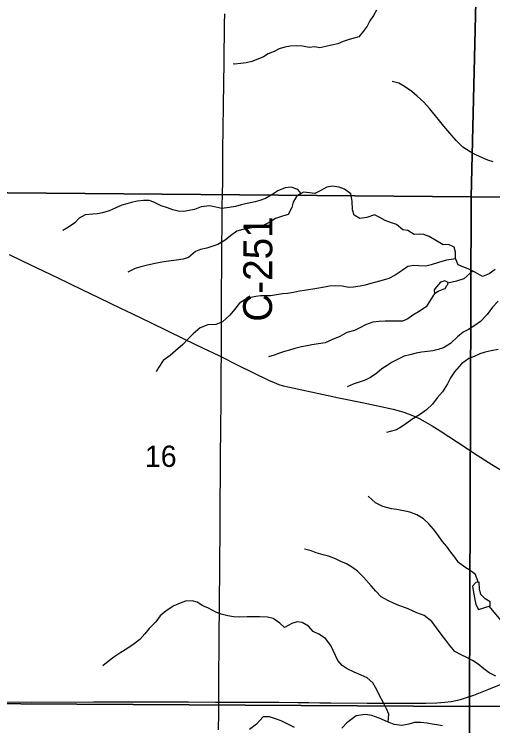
# Model space of a CAD drawing. Extents: x 1874609 to 2204689, y 815661 to 1281160.
# Drawn here: x 2056444 to 2061405, y 1040655 to 1048031 of the extents above; entities that cross this region are included whole.
import ezdxf

# ---------------------------------------------------------------- set-up
doc = ezdxf.new("R2010")
doc.units = 0
for name, color, linetype in [('GM_X_County_Road', 7, 'Continuous'), ('GM_X_County_Road_Text', 7, 'Continuous'), ('GM_X_Minor_Lake', 7, 'Continuous'), ('GM_X_Minor_River', 7, 'Continuous'), ('GM_X_Section', 7, 'Continuous'), ('GM_X_Section_Text', 7, 'Continuous'), ('GM_X_US_Route', 7, 'Continuous')]:
    doc.layers.add(name, color=color, linetype=linetype)

msp = doc.modelspace()

# ---------------------------------------------------------------- linework, layer by layer
at = {"layer": 'GM_X_County_Road'}
for points in [[(2058592.3, 1044478.1), (2058592.3, 1044484.4), (2058592.4, 1044599.1), (2058592.2, 1044795.8), (2058592.5, 1044910.6), (2058593.4, 1045025.3), (2058594.4, 1045205.6), (2058595.1, 1045369.5), (2058595.6, 1045484.1), (2058596.7, 1045598.6), (2058597.6, 1045680.5), (2058599.1, 1045795.2), (2058600.1, 1045939.6), (2058600.9, 1046043.5), (2058603.1, 1046164), (2058605.6, 1046303.3), (2058606.8, 1046401.5), (2058607.4, 1046516.1), (2058608, 1046598), (2058609.5, 1046874.6), (2058612.3, 1047053.4), (2058614.4, 1047151.5), (2058616.5, 1047249.8), (2058618, 1047380.5), (2058619, 1047462.1), (2058620.6, 1047576.3), (2058621.8, 1047674.3), (2058623.1, 1047788.8), (2058625.2, 1047936.2), (2058626, 1048034.4)], [(2056393.4, 1045540.6), (2056525.8, 1045475.3), (2056895.7, 1045298.4), (2057146.2, 1045176), (2057323.4, 1045090.3), (2057545.7, 1044984.7), (2057663.8, 1044927.8), (2057870.2, 1044827.1), (2058017.7, 1044755.5), (2058209.8, 1044662.9), (2058402, 1044570.6), (2058564.3, 1044491.8), (2058592.3, 1044478.1)], [(2058566, 1040901.5), (2058565.6, 1041171.7), (2058569.3, 1041483.4), (2058570, 1041647.4), (2058571.4, 1041827.7), (2058572.7, 1041926.2), (2058573.8, 1042024.5), (2058574.4, 1042188.4), (2058577.1, 1042418), (2058578.2, 1042614.9), (2058577.9, 1042860.9), (2058582.5, 1043369.5), (2058583.7, 1043517.1), (2058584.5, 1043664.8), (2058588.9, 1044091.2), (2058590.8, 1044353.3), (2058592.3, 1044478.1)], [(2058592.3, 1044478.1), (2058755.7, 1044398), (2059079.8, 1044239.2), (2059139.8, 1044212), (2059186, 1044194.4), (2059233.3, 1044180), (2059297.2, 1044164.1), (2059473.9, 1044127), (2059698.3, 1044078.7), (2059810.6, 1044054.8), (2060051.7, 1044005.4), (2060244.4, 1043965.4), (2060372.3, 1043937), (2060435.5, 1043920.3), (2060482.2, 1043905.7), (2060528.3, 1043889), (2060588.6, 1043863.8), (2060647.8, 1043836), (2060705.7, 1043805.6), (2060776.3, 1043764.3), (2060859.4, 1043711.9), (2061037.8, 1043595), (2061244.5, 1043461.8), (2061396.6, 1043364.6), (2061508.4, 1043295.9)], [(2058560.8, 1040614.3), (2058564.4, 1040778.2), (2058566, 1040892.8), (2058566, 1040901.5)]]:
    msp.add_lwpolyline(points, dxfattribs=at)
at = {"layer": 'GM_X_Minor_Lake'}
for points in [[(2061377.1, 1041898), (2061377, 1041940.1), (2061326.8, 1041972), (2061282.7, 1042015.9), (2061268.5, 1042076), (2061262.3, 1042144.1), (2061230.2, 1042142), (2061196.3, 1042101.8), (2061206.5, 1042037.7), (2061218.7, 1041965.7), (2061228.9, 1041911.6), (2061257.1, 1041859.6)], [(2061257.1, 1041859.6), (2061377.1, 1041898)]]:
    msp.add_lwpolyline(points, dxfattribs=at)
at = {"layer": 'GM_X_Minor_River'}
for points in [[(2060200.4, 1048074.4), (2060167.9, 1048018.6), (2060129.5, 1047960.9), (2060103, 1047907.1), (2060062.6, 1047853.4), (2060018.1, 1047795.7), (2059964, 1047782.2), (2059905.9, 1047764.8), (2059853.8, 1047749.2), (2059799.6, 1047723.7), (2059733.5, 1047710.3), (2059675.4, 1047696.9), (2059613.3, 1047683.5), (2059559.4, 1047694), (2059501.3, 1047684.6), (2059431.5, 1047699.3), (2059369.5, 1047701.9), (2059303.5, 1047698.5), (2059249.5, 1047689), (2059191.3, 1047671.5), (2059137.1, 1047646), (2059076.9, 1047620.6), (2059026.7, 1047591), (2058968.5, 1047563.5), (2058908.3, 1047542.1), (2058848.2, 1047526.6), (2058792.2, 1047521.2), (2058726.1, 1047511.8), (2058718.2, 1047517.9)], [(2061409.8, 1046500), (2061353.6, 1046517.8), (2061275.4, 1046553.6), (2061223.3, 1046575.5), (2061171.1, 1046605.4), (2061094.9, 1046651.3), (2061024.6, 1046721.2), (2060960.3, 1046797.1), (2060896, 1046871), (2060855.7, 1046923), (2060809.5, 1046976.9), (2060747.2, 1047052.9), (2060688.9, 1047120.8), (2060622.7, 1047180.7), (2060566.4, 1047230.6), (2060490.2, 1047282.5), (2060430, 1047316.4), (2060361.8, 1047332.2)], [(2060235.8, 1045923.4), (2060179.6, 1045951.3), (2060099.6, 1045923), (2060025.5, 1045912.7), (2059969.3, 1045948.6), (2059949.1, 1046004.7), (2059948.8, 1046092.8), (2059934.6, 1046168.9), (2059866.4, 1046218.8), (2059814.2, 1046236.6), (2059740.1, 1046248.4), (2059684, 1046238.3), (2059614, 1046200), (2059562, 1046173.8), (2059503.9, 1046179.6), (2059443.8, 1046187.4), (2059373.8, 1046149.2), (2059336, 1046082.9), (2059322.1, 1046026.8), (2059282.3, 1045954.5), (2059226.2, 1045936.3), (2059152.2, 1045912.1), (2059088.2, 1045871.8), (2059018.2, 1045837.5), (2058944.2, 1045823.3), (2058874.1, 1045811.1), (2058814, 1045798.8), (2058752, 1045782.7), (2058686, 1045732.4), (2058630.1, 1045688.1), (2058556.1, 1045643.8), (2058492.1, 1045621.6), (2058442, 1045607.4), (2058376, 1045591.2), (2058324, 1045573), (2058250, 1045508.7), (2058196, 1045490.5), (2058125.9, 1045480.2), (2058043.9, 1045472), (2057975.8, 1045461.7), (2057903.7, 1045447.5), (2057825.7, 1045429.2), (2057755.6, 1045411), (2057699.6, 1045396.8), (2057621.6, 1045358.5)], [(2059417, 1046172.8), (2059385.7, 1046213.3), (2059315.5, 1046239.1), (2059251.4, 1046230.9), (2059177.4, 1046198.6), (2059123.4, 1046164.4), (2059047.4, 1046122.1), (2058991.4, 1046099.9), (2058941.4, 1046085.7), (2058857.3, 1046069.4), (2058797.3, 1046055.2), (2058739.2, 1046039), (2058671.2, 1046026.8), (2058597.1, 1046016.6), (2058532.9, 1046030.4), (2058470.8, 1046046.2), (2058382.7, 1046033.9), (2058314.7, 1046005.7), (2058256.6, 1045995.5), (2058202.6, 1045987.3), (2058144.5, 1045991.1), (2058088.4, 1046003), (2058034.2, 1046024.9), (2057968.1, 1046044.7), (2057891.8, 1046082.5), (2057841.7, 1046098.4), (2057785.6, 1046100.2), (2057719.6, 1046092), (2057661.5, 1046079.8), (2057611.5, 1046065.7), (2057561.4, 1046051.5), (2057491.4, 1046021.2), (2057429.4, 1045993), (2057359.4, 1045970.7), (2057309.3, 1045962.6), (2057259.3, 1045958.4), (2057181.2, 1045950.2), (2057117.2, 1045917.9), (2057071.2, 1045867.7), (2057007.3, 1045825.4), (2056947.3, 1045789.2)], [(2061429.1, 1045384.1), (2061369.1, 1045339.8), (2061299.1, 1045311.6), (2061226.9, 1045355.4), (2061150.6, 1045393.3), (2061094.5, 1045411.1), (2061044.4, 1045433), (2061018.1, 1045499.1), (2061017.9, 1045565.2), (2061005.8, 1045615.2), (2060945.6, 1045643.1), (2060889.5, 1045640.9), (2060821.3, 1045680.8), (2060745.1, 1045728.6), (2060690.9, 1045748.5), (2060640.8, 1045750.3), (2060590.8, 1045746.2), (2060522.6, 1045790), (2060472.5, 1045795.9), (2060408.2, 1045851.8), (2060356.1, 1045869.7), (2060289.9, 1045891.5), (2060235.8, 1045923.4)], [(2061020.2, 1045493.9), (2060926, 1045482.7), (2060842, 1045456.4), (2060766, 1045432.2), (2060711.9, 1045420), (2060637.8, 1045421.8), (2060585.7, 1045425.6), (2060525.7, 1045415.4), (2060465.7, 1045373.2), (2060393.7, 1045324.9), (2060325.7, 1045290.6), (2060269.7, 1045274.4), (2060193.6, 1045254.1), (2060139.6, 1045239.9), (2060083.6, 1045221.7), (2060029.5, 1045211.5), (2059961.5, 1045201.3), (2059911.4, 1045199.2), (2059845.3, 1045211), (2059771.1, 1045214.8), (2059713.1, 1045210.6), (2059659, 1045202.4), (2059580.9, 1045188.2), (2059452.8, 1045167.7), (2059400.8, 1045159.5), (2059340.7, 1045147.3), (2059278.7, 1045137.1), (2059224.6, 1045131), (2059164.5, 1045120.8), (2059102.5, 1045112.6), (2059052.4, 1045112.4), (2059002.3, 1045110.2), (2058948.3, 1045106.1), (2058898.2, 1045095.9), (2058836.2, 1045071.7), (2058780.2, 1045037.4), (2058728.3, 1044971.2), (2058680.4, 1044910.9), (2058604.5, 1044842.6), (2058532.5, 1044816.3), (2058450.4, 1044812.1), (2058372.3, 1044781.8), (2058300.4, 1044719.4), (2058244.5, 1044661.2), (2058190.6, 1044608.9), (2058114.7, 1044540.6), (2058060.7, 1044494.3), (2057986.8, 1044440), (2057944.9, 1044373.8), (2057915, 1044323.6)], [(2061197.4, 1045370), (2061104.9, 1045289), (2061028.8, 1045262.7), (2060940.4, 1045243.1)], [(2060940.7, 1045250.4), (2060906.6, 1045268.3), (2060864.6, 1045252.2), (2060820.7, 1045205.9), (2060796.8, 1045173.8), (2060800.9, 1045137.8), (2060838.9, 1045159.9), (2060888.9, 1045180.1), (2060910.9, 1045188.2), (2060928.8, 1045220.3)], [(2060928.8, 1045220.3), (2060939.2, 1045231), (2060940.1, 1045236.6), (2060940.7, 1045250.4)], [(2060800.9, 1045137.8), (2060713.1, 1044999.3), (2060635.2, 1044944.9), (2060577.2, 1044910.7), (2060525.2, 1044874.5), (2060469.2, 1044850.3), (2060405.1, 1044848.1), (2060351.1, 1044847.9), (2060291, 1044849.7), (2060226.9, 1044847.5), (2060162.8, 1044839.3), (2060086.8, 1044811), (2060032.8, 1044782.8), (2059970.8, 1044752.6), (2059892.7, 1044730.3), (2059818.7, 1044692), (2059742.7, 1044659.7), (2059668.7, 1044625.4), (2059598.6, 1044613.2), (2059530.6, 1044603), (2059480.5, 1044594.8), (2059420.5, 1044584.6), (2059354.4, 1044566.4), (2059296.4, 1044550.2), (2059244.4, 1044536), (2059194.3, 1044517.8), (2059140.3, 1044497.6), (2059080.3, 1044479.4)], [(2061462.1, 1045057.7), (2061400.2, 1044993.3), (2061348.3, 1044919.1), (2061278.4, 1044846.7), (2061220.4, 1044804.5), (2061152.5, 1044762.2), (2061096.5, 1044734), (2061040.5, 1044685.7), (2060966.6, 1044619.4), (2060892.7, 1044573.1), (2060838.6, 1044554.9), (2060782.6, 1044542.7), (2060726.5, 1044534.5), (2060664.4, 1044528.3), (2060610.4, 1044518.1), (2060546.3, 1044501.9), (2060486.3, 1044485.7), (2060432.3, 1044459.5), (2060362.3, 1044425.2), (2060310.3, 1044389), (2060256.4, 1044354.8), (2060202.4, 1044310.5), (2060136.4, 1044264.3), (2060082.4, 1044238), (2060008.4, 1044213.8), (2059958.4, 1044195.6), (2059894.4, 1044167.4)], [(2061459.5, 1044556.8), (2061387.5, 1044542.5), (2061327.4, 1044528.3), (2061271.4, 1044510.1), (2061211.4, 1044483.9), (2061157.3, 1044463.7), (2061079.4, 1044407.4), (2061007.5, 1044325), (2060965.7, 1044260.8), (2060933.8, 1044200.6), (2060882, 1044116.3), (2060830.1, 1044056), (2060780.2, 1043989.8), (2060718.3, 1043929.5), (2060646.3, 1043877.2), (2060566.3, 1043830.8), (2060514.4, 1043792.6), (2060458.4, 1043752.4), (2060406.4, 1043722.2), (2060356.4, 1043708), (2060304.3, 1043695.8)], [(2061254.8, 1042143.6), (2061224, 1042224.1), (2061171.8, 1042264), (2061113.6, 1042299.9), (2061049.4, 1042347.8), (2061013.1, 1042403.8), (2060970.9, 1042455.7), (2060928.7, 1042513.7), (2060880.5, 1042569.6), (2060834.2, 1042635.6), (2060792, 1042691.6), (2060741.7, 1042749.5), (2060685.5, 1042799.4), (2060617.3, 1042843.3), (2060545.1, 1042871.1), (2060495, 1042881), (2060410.8, 1042896.8), (2060354.7, 1042904.6), (2060266.5, 1042928.4), (2060188.3, 1042966.2), (2060112, 1043036.1)], [(2061435.4, 1041168.9), (2061369.1, 1041204.8), (2061310.9, 1041246.7), (2061252.7, 1041292.6), (2061194.5, 1041332.5), (2061144.4, 1041358.4), (2061076.2, 1041390.2), (2061010, 1041426.1), (2060959.7, 1041488), (2060917.5, 1041544), (2060869.3, 1041604), (2060823, 1041671.9), (2060772.7, 1041735.9), (2060692.4, 1041797.8), (2060618.3, 1041825.6), (2060566.1, 1041849.5), (2060512, 1041873.3), (2060429.8, 1041903.1), (2060375.6, 1041927), (2060315.4, 1041954.9), (2060247.2, 1041990.7), (2060193, 1042050.7), (2060144.7, 1042106.6), (2060066.4, 1042194.5), (2060004.1, 1042258.4), (2059949.9, 1042294.3), (2059889.7, 1042332.2), (2059829.6, 1042358.1), (2059773.4, 1042386), (2059701.2, 1042413.8), (2059645.1, 1042427.6), (2059574.9, 1042447.5), (2059522.8, 1042467.3), (2059454.6, 1042485.2)], [(2060319.9, 1040692.2), (2060326.9, 1040774.9), (2060304.7, 1040830.9), (2060270.5, 1040892.9), (2060226.2, 1040974.9), (2060202, 1041027), (2060161.7, 1041101), (2060103.5, 1041150.9), (2060039.3, 1041178.7), (2059967.1, 1041210.5), (2059896.9, 1041244.4), (2059844.7, 1041278.3), (2059798.5, 1041330.2), (2059774.3, 1041382.3), (2059750.1, 1041436.3), (2059725.9, 1041488.3), (2059669.6, 1041560.2), (2059601.4, 1041604.1), (2059543.2, 1041634), (2059495, 1041687.9), (2059428.8, 1041725.8), (2059378.7, 1041733.7), (2059320.7, 1041715.4), (2059246.7, 1041675.2), (2059196.5, 1041719.1), (2059128.2, 1041768.9), (2059070.1, 1041780.8), (2058988, 1041784.5), (2058857.8, 1041784.2), (2058783.7, 1041781.9), (2058717.6, 1041783.7), (2058657.5, 1041795.6), (2058589.3, 1041813.4), (2058535.2, 1041831.3), (2058457, 1041873.1), (2058400.8, 1041899), (2058340.6, 1041934.8), (2058290.5, 1041950.7), (2058220.4, 1041948.5), (2058164.4, 1041926.3), (2058098.3, 1041898), (2058018.4, 1041845.7), (2057958.4, 1041793.4), (2057910.6, 1041731.2), (2057842.7, 1041662.9), (2057796.7, 1041608.6), (2057744.8, 1041548.4), (2057688.9, 1041506.1), (2057612.9, 1041453.8), (2057548.9, 1041413.6), (2057477, 1041365.3), (2057419, 1041321), (2057363.1, 1041276.8)], [(2061691.3, 1040638.8), (2061679.1, 1040704.9), (2061672.9, 1040757), (2061664.7, 1040819.1), (2061658.5, 1040887.2), (2061650.3, 1040953.2), (2061640.1, 1041027.3), (2061615.8, 1041093.4), (2061551.4, 1041197.3), (2061547.3, 1041255.4), (2061539, 1041339.6), (2061526.8, 1041409.6), (2061516.6, 1041461.7), (2061520.4, 1041519.8), (2061528.3, 1041579.9), (2061530.1, 1041642), (2061519.9, 1041710.1), (2061475.7, 1041766.1), (2061365.8, 1041894.4)], [(2059349.9, 1040637.7), (2059279.7, 1040671.6), (2059211.5, 1040705.4), (2059151.3, 1040727.3), (2059089.2, 1040749.1), (2059023.1, 1040748.9), (2058955.2, 1040672.6), (2058883.2, 1040616.2)], [(2060884, 1040654.4), (2060825.9, 1040664.2), (2060775.8, 1040672.1), (2060725.7, 1040682), (2060657.6, 1040689.8), (2060593.5, 1040687.6), (2060535.5, 1040671.4), (2060463.4, 1040659.1), (2060383.3, 1040668.9), (2060313.1, 1040694.7), (2060228.9, 1040734.5), (2060150.7, 1040762.3), (2060080.5, 1040772.2), (2059988.4, 1040757.8), (2059890.5, 1040685.4), (2059840.6, 1040631.2)]]:
    msp.add_lwpolyline(points, dxfattribs=at)
at = {"layer": 'GM_X_Section'}
for points in [[(2066551.2, 1051519.8), (2066437, 1046133.3), (2061181.9, 1046137), (2061308.2, 1051483.6), (2063709.4, 1051554)], [(2056063, 1051515.5), (2061308.2, 1051483.6), (2061181.9, 1046137), (2055974.7, 1046182.9)], [(2055974.7, 1046182.9), (2061181.9, 1046137), (2061162.3, 1040854), (2055929.2, 1040887.8)], [(2061181.9, 1046137), (2066437, 1046133.3), (2066390.1, 1041196.4), (2063815.8, 1040871.2), (2061162.3, 1040854)], [(2061162.3, 1040854), (2063815.8, 1040871.2), (2066390.1, 1041196.4), (2066376.4, 1035921.3), (2063762.2, 1035552.1), (2061170.7, 1035567.1)], [(2055929.2, 1040887.8), (2061162.3, 1040854), (2061170.7, 1035567.1), (2055877.6, 1035592.6)]]:
    msp.add_lwpolyline(points, close=True, dxfattribs=at)
at = {"layer": 'GM_X_US_Route'}
for points in [[(2061294.3, 1041007.6), (2061362.6, 1041034.8), (2061560.7, 1041113.7), (2061667.6, 1041155.4), (2061805.5, 1041208.3), (2062035.4, 1041294.9), (2062143.4, 1041333.2), (2062205.7, 1041352.9), (2062268.9, 1041369.5), (2062332.9, 1041383.1), (2062397.4, 1041393.9), (2062445.9, 1041399.9), (2062527.3, 1041402.6), (2062740.5, 1041403.2), (2062920.8, 1041401.9)], [(2058629.3, 1040901.4), (2058742.9, 1040901.2), (2058923.2, 1040900.2), (2059054.5, 1040899.6), (2059185.8, 1040899.4), (2059382.6, 1040898.1), (2059497.4, 1040896.3), (2059612.3, 1040894.7), (2059727, 1040894.7), (2060103.3, 1040890.5), (2060218, 1040890.5), (2060332.8, 1040890.5), (2060529.7, 1040888.1), (2060710.3, 1040889.6), (2060825.3, 1040893), (2060907.4, 1040898.7), (2060972.8, 1040906.6), (2061021.5, 1040915.6), (2061069.5, 1040927.4), (2061132.5, 1040946.6), (2061210, 1040974.2), (2061294.3, 1041007.6)], [(2056298.2, 1040903.5), (2056626.4, 1040901.5), (2057266.4, 1040902.9), (2057463.3, 1040902.8), (2057807.9, 1040902), (2058004.8, 1040903.4), (2058250.8, 1040902.9), (2058529.7, 1040901.6), (2058566, 1040901.5), (2058629.3, 1040901.4)]]:
    msp.add_lwpolyline(points, dxfattribs=at)

# ---------------------------------------------------------------- texts
at = {"layer": 'GM_X_County_Road_Text'}
msp.add_text('C-251', height=300, rotation=89.73225, dxfattribs=at).set_placement((2059116.3, 1044842.9))
at = {"layer": 'GM_X_Section_Text'}
msp.add_text('16', height=221, rotation=0.00001, dxfattribs=at).set_placement((2057798.7, 1043338.8))

doc.saveas('drawing.dxf')
